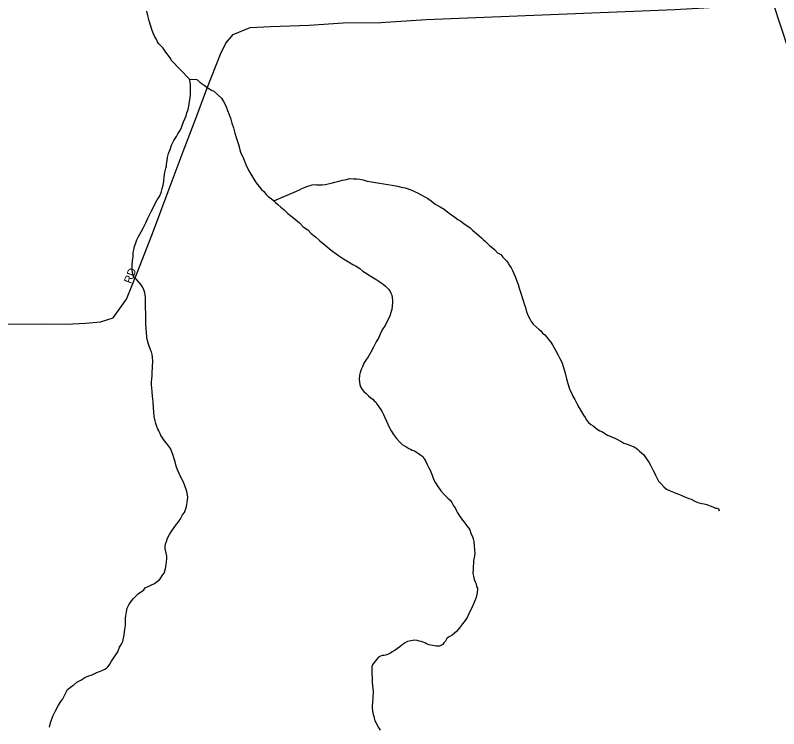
# Model space of a CAD drawing. Extents: x 2010165 to 2382125, y 1060529 to 1407316.
# Drawn here: x 2187233 to 2192000, y 1232190 to 1236646 of the extents above; entities that cross this region are included whole.
import ezdxf

# ---------------------------------------------------------------- set-up
doc = ezdxf.new("R2010")
doc.units = 0
for name, color, linetype in [('GM_X_City_Street', 7, 'Continuous'), ('GM_X_City_Street_Text', 7, 'Continuous'), ('GM_X_Minor_River', 7, 'Continuous'), ('GM_X_State_Route', 7, 'Continuous')]:
    doc.layers.add(name, color=color, linetype=linetype)

msp = doc.modelspace()

# ---------------------------------------------------------------- linework, layer by layer
at = {"layer": 'GM_X_City_Street'}
msp.add_lwpolyline([(2187176.2, 1234716.2), (2187398.4, 1234717.7), (2187550.5, 1234716.1), (2187672.5, 1234722.1), (2187764.5, 1234731.6), (2187844.1, 1234756.9), (2187928.3, 1234872.5), (2187997.5, 1235048), (2188095.5, 1235300.1), (2188187.6, 1235544.1), (2188281.5, 1235794.1), (2188360.3, 1236001.8), (2188429.3, 1236185.3), (2188513.8, 1236403.1), (2188548.7, 1236471.8), (2188593.9, 1236524.7), (2188699.3, 1236568.4), (2188827.2, 1236576.5), (2189067.3, 1236584.3), (2189281.3, 1236597.8), (2189515.4, 1236601.5), (2189799.3, 1236620), (2191351.5, 1236680.9), (2191967.8, 1236717.1)], dxfattribs=at)
at = {"layer": 'GM_X_Minor_River'}
for points in [[(2188206.2, 1236366.3), (2188206.1, 1236372.3), (2188173.4, 1236416), (2188157.1, 1236439.9), (2188140.8, 1236457.8), (2188128.6, 1236467.6), (2188120.4, 1236479.6), (2188112.2, 1236497.6), (2188101.9, 1236515.5), (2188093.6, 1236533.4), (2188085.3, 1236557.4), (2188076.9, 1236583.4), (2188068.5, 1236611.4), (2188060.1, 1236643.4), (2188053.7, 1236671.4)], [(2188327.4, 1236155.1), (2188327.1, 1236177.1), (2188326.8, 1236195.2), (2188326.6, 1236207.2), (2188324.3, 1236229.2), (2188320.1, 1236247.3), (2188206.2, 1236366.3)], [(2188320.1, 1236247.3), (2188366.2, 1236243.8), (2188388.5, 1236226), (2188412.8, 1236208.2), (2188437.1, 1236190.5), (2188459.3, 1236178.7), (2188473.5, 1236170.9), (2188520.2, 1236127.3), (2188532.5, 1236107.4), (2188546.9, 1236079.4), (2188559.3, 1236051.5), (2188569.7, 1236025.6), (2188578.1, 1235997.6), (2188584.5, 1235971.6), (2188594.9, 1235943.6), (2188603.3, 1235909.6), (2188613.8, 1235875.6), (2188626.4, 1235839.6), (2188639, 1235791.6), (2188657.6, 1235751.7), (2188672.2, 1235713.8), (2188690.8, 1235673.9), (2188709.2, 1235644), (2188723.6, 1235622.1), (2188737.9, 1235600.2), (2188754.2, 1235578.3), (2188770.5, 1235558.5), (2188784.7, 1235544.6), (2188799, 1235526.7), (2188815.3, 1235510.9), (2188831.4, 1235501), (2188847.7, 1235487.2), (2188857.8, 1235477.2), (2188872.1, 1235463.4), (2188890.3, 1235447.6), (2188912.6, 1235429.8), (2188935, 1235408), (2188961.3, 1235386.2), (2188985.6, 1235368.5), (2189007.9, 1235348.7), (2189030.3, 1235324.9), (2189060.7, 1235305.2), (2189081, 1235283.3), (2189107.4, 1235261.6), (2189135.7, 1235237.8), (2189168.2, 1235210.1), (2189204.7, 1235178.5), (2189245.2, 1235148.9), (2189283.6, 1235125.3), (2189314, 1235105.6), (2189340.2, 1235089.8), (2189362.4, 1235078.1), (2189384.7, 1235064.3), (2189402.9, 1235048.5), (2189423.2, 1235034.7), (2189439.3, 1235024.8), (2189489.9, 1234993.3), (2189504, 1234985.5), (2189518.2, 1234975.6), (2189530.4, 1234965.8), (2189542.5, 1234955.9), (2189554.7, 1234944), (2189564.9, 1234934.1), (2189571, 1234924.1), (2189579.2, 1234910.2), (2189583.4, 1234898.2), (2189585.6, 1234882.1), (2189587.9, 1234864.1), (2189588.1, 1234850.1), (2189586.3, 1234832), (2189584.6, 1234807.9), (2189578.9, 1234789.8), (2189571.2, 1234765.6), (2189555.6, 1234735.3), (2189541.9, 1234709.1), (2189528.2, 1234686.8), (2189516.4, 1234664.6), (2189502.8, 1234634.3), (2189487.2, 1234606.1), (2189469.6, 1234573.7), (2189454, 1234541.4), (2189436.3, 1234513.1), (2189422.6, 1234490.9), (2189408.8, 1234472.7), (2189401.1, 1234450.5), (2189393.3, 1234434.3), (2189387.6, 1234414.2), (2189381.8, 1234398.1), (2189380.1, 1234374), (2189382.4, 1234353.9), (2189384.6, 1234339.9), (2189388.8, 1234325.9), (2189399.1, 1234308), (2189409.2, 1234296.1), (2189423.4, 1234284.2), (2189437.7, 1234268.3), (2189455.9, 1234254.5), (2189466, 1234248.6), (2189474.2, 1234238.7), (2189484.3, 1234228.8), (2189492.5, 1234214.8)], [(2188201.3, 1233940.3), (2188189.1, 1233956.2), (2188176.8, 1233974.1), (2188164.6, 1233988), (2188152.3, 1234005.9), (2188142.1, 1234021.8), (2188135.9, 1234037.8), (2188129.7, 1234049.8), (2188123.5, 1234061.7), (2188117.3, 1234077.7), (2188111, 1234095.7), (2188106.8, 1234113.7), (2188100.4, 1234139.7), (2188098, 1234167.8), (2188095.6, 1234193.8), (2188093.1, 1234233.9), (2188090.6, 1234266), (2188088.3, 1234294.1), (2188085.9, 1234318.1), (2188083.7, 1234336.1), (2188083.4, 1234354.2), (2188085.1, 1234374.3), (2188086.9, 1234394.4), (2188088.6, 1234412.4), (2188091.6, 1234484.7), (2188089.3, 1234510.8), (2188087.1, 1234526.8), (2188082.8, 1234542.8), (2188076.6, 1234556.8), (2188064.1, 1234592.7), (2188057.8, 1234614.7), (2188055.5, 1234632.8), (2188053, 1234668.9), (2188050.8, 1234686.9), (2188048.4, 1234719), (2188047.9, 1234749.1), (2188047.6, 1234775.1), (2188047.4, 1234791.2), (2188047.1, 1234811.2), (2188046.8, 1234831.3), (2188046.6, 1234849.4), (2188046.3, 1234865.4), (2188046.1, 1234883.5), (2188043.9, 1234899.5), (2188041.7, 1234911.5), (2188035.4, 1234931.5), (2188029.2, 1234945.5), (2188019, 1234961.4), (2188006.7, 1234977.3), (2187992.5, 1234993.2), (2187980.3, 1235003.1), (2187972.2, 1235013), (2187970, 1235025), (2187965.8, 1235039), (2187963.5, 1235057), (2187963.1, 1235085.1), (2187964.8, 1235111.2), (2187968.4, 1235139.4), (2187970.1, 1235163.5), (2187973.9, 1235181.6), (2187977.6, 1235201.7), (2187985.3, 1235223.8), (2187993, 1235244), (2188002.8, 1235264.2), (2188018.4, 1235292.5), (2188034.1, 1235320.8), (2188047.7, 1235349), (2188061.3, 1235379.3), (2188071.1, 1235399.5), (2188080.8, 1235419.6), (2188119.9, 1235492.4), (2188133.7, 1235514.6), (2188143.4, 1235538.8), (2188151, 1235563), (2188156.8, 1235585.1), (2188160.5, 1235607.2), (2188162.1, 1235637.3), (2188167.7, 1235665.5), (2188173.3, 1235691.7), (2188177.1, 1235705.8), (2188177, 1235715.8), (2188180.7, 1235737.9), (2188184.4, 1235758), (2188190.1, 1235782.2), (2188199.8, 1235808.4), (2188209.5, 1235834.6), (2188223.1, 1235862.8), (2188238.8, 1235889.1), (2188248.6, 1235905.3), (2188260.4, 1235923.5), (2188268.2, 1235939.6), (2188275.9, 1235957.8), (2188283.6, 1235979.9), (2188293.4, 1236002.1), (2188301.2, 1236018.3), (2188304.9, 1236036.4), (2188312.7, 1236056.6), (2188316.4, 1236078.7), (2188320, 1236106.8), (2188325.7, 1236130.9), (2188327.4, 1236155.1)], [(2188847.7, 1235487.2), (2188989.2, 1235547.1), (2189007.1, 1235555.3), (2189023, 1235563.5), (2189043, 1235571.8), (2189060.9, 1235578.1), (2189074.9, 1235582.2), (2189086.9, 1235586.4), (2189104.9, 1235588.6), (2189116.9, 1235586.8), (2189131, 1235586.9), (2189149, 1235587.1), (2189169, 1235589.4), (2189187, 1235593.6), (2189205, 1235597.9), (2189228.9, 1235604.2), (2189252.9, 1235610.5), (2189276.9, 1235616.8), (2189300.9, 1235621.1), (2189320.9, 1235625.4), (2189344.9, 1235623.6), (2189365, 1235623.9), (2189385.1, 1235622.1), (2189405.2, 1235618.4), (2189431.3, 1235610.7), (2189457.5, 1235605), (2189481.6, 1235601.2), (2189507.7, 1235597.5), (2189533.8, 1235593.8), (2189559.9, 1235588.1), (2189586, 1235584.4), (2189620.2, 1235578.8), (2189642.3, 1235573.1), (2189668.5, 1235567.4), (2189708.7, 1235553.8), (2189726.9, 1235546), (2189745.1, 1235536.2), (2189809.7, 1235500.9), (2189829.9, 1235487.1), (2189854.3, 1235465.3), (2189886.6, 1235449.7), (2189910.8, 1235433.9), (2189935.1, 1235416.1), (2189957.4, 1235400.4), (2189977.6, 1235384.6), (2189995.9, 1235370.7), (2190014.1, 1235360.9), (2190026.2, 1235351), (2190042.4, 1235339.2), (2190058.6, 1235329.4), (2190072.8, 1235317.5), (2190089, 1235303.6), (2190101.2, 1235293.8), (2190113.4, 1235281.9), (2190129.6, 1235268), (2190143.8, 1235256.2), (2190156, 1235244.3), (2190170.2, 1235232.4), (2190184.4, 1235218.5), (2190196.6, 1235206.6), (2190210.8, 1235194.8), (2190227, 1235180.9), (2190243.3, 1235163.1), (2190265.5, 1235151.3), (2190277.7, 1235135.4), (2190289.9, 1235123.5), (2190300.1, 1235111.6), (2190310.3, 1235097.7), (2190318.5, 1235083.7), (2190328.8, 1235067.8), (2190337, 1235051.8), (2190345.3, 1235033.9), (2190353.6, 1235013.9), (2190361.9, 1234991.9), (2190372.3, 1234964), (2190378.6, 1234942), (2190384.9, 1234922), (2190391.2, 1234904), (2190397.4, 1234884), (2190403.7, 1234864), (2190410, 1234844.1), (2190418.4, 1234820.1), (2190424.7, 1234794.1), (2190435.1, 1234768.1), (2190445.4, 1234750.2), (2190453.6, 1234732.2), (2190467.9, 1234716.3), (2190504.4, 1234682.7), (2190514.6, 1234674.8), (2190524.8, 1234660.8), (2190539, 1234649), (2190551.2, 1234637.1), (2190563.4, 1234621.2), (2190577.7, 1234603.3), (2190590, 1234583.4), (2190606.4, 1234553.5), (2190620.8, 1234527.6), (2190633.2, 1234501.6), (2190645.5, 1234479.7), (2190656, 1234445.7), (2190666.5, 1234409.8)], [(2190666.5, 1234409.8), (2190675, 1234375.7), (2190683.4, 1234345.8), (2190691.8, 1234319.8), (2190698.1, 1234301.8), (2190706.3, 1234287.8), (2190714.6, 1234265.9), (2190726.9, 1234245.9), (2190739.3, 1234222), (2190753.7, 1234194.1), (2190768.1, 1234168.2), (2190780.4, 1234148.3), (2190790.6, 1234134.4), (2190802.9, 1234114.4), (2190813.1, 1234102.5), (2190827.3, 1234090.7), (2190841.4, 1234080.8), (2190865.7, 1234061), (2190883.9, 1234051.2), (2190900.1, 1234043.4), (2190914.2, 1234033.5), (2190930.4, 1234023.7), (2190948.5, 1234017.9), (2190960.7, 1234010), (2190976.8, 1234004.2), (2190992.9, 1233996.4), (2191007.1, 1233988.5), (2191021.2, 1233982.7), (2191033.3, 1233972.8), (2191053.5, 1233967), (2191069.6, 1233961.2), (2191085.7, 1233955.4), (2191097.8, 1233951.5), (2191109.9, 1233941.6), (2191120.1, 1233933.7), (2191130.2, 1233923.8), (2191158.6, 1233900.1), (2191166.8, 1233888.1), (2191179.1, 1233870.2), (2191189.3, 1233854.3), (2191199.6, 1233836.4), (2191207.8, 1233818.4), (2191216.1, 1233802.4), (2191224.3, 1233788.5), (2191230.5, 1233774.5), (2191238.7, 1233756.6), (2191249, 1233736.6), (2191265.3, 1233718.8), (2191283.6, 1233700.9), (2191299.9, 1233685.1), (2191322, 1233675.3), (2191342.2, 1233667.6), (2191358.3, 1233661.7), (2191374.4, 1233655.9), (2191390.6, 1233648.1), (2191408.7, 1233640.3), (2191424.8, 1233634.4), (2191438.9, 1233628.6), (2191453.1, 1233622.8), (2191473.2, 1233613), (2191495.4, 1233603.2), (2191519.6, 1233597.5), (2191535.6, 1233593.7), (2191551.7, 1233589.8), (2191563.8, 1233584), (2191577.9, 1233580.1), (2191592, 1233574.3), (2191606.1, 1233568.4), (2191616.2, 1233566.6), (2191624.2, 1233564.6), (2191628.4, 1233550.6), (2191626.4, 1233552.6)], [(2189492.5, 1234214.8), (2189502.8, 1234200.9), (2189513, 1234185), (2189523.2, 1234169.1), (2189531.5, 1234153.1), (2189539.8, 1234133.1), (2189570.7, 1234069.3), (2189581, 1234051.4), (2189595.3, 1234027.5), (2189613.7, 1234001.6), (2189632, 1233981.8), (2189648.3, 1233965.9), (2189662.5, 1233956.1), (2189672.5, 1233952.2), (2189690.7, 1233940.3), (2189700.8, 1233936.4), (2189710.9, 1233930.6), (2189725, 1233924.7), (2189739.2, 1233916.9), (2189751.3, 1233909), (2189765.5, 1233899.1), (2189777.6, 1233889.2), (2189785.8, 1233875.3), (2189796.1, 1233859.4), (2189804.4, 1233839.4), (2189814.7, 1233819.4), (2189822.9, 1233805.5), (2189827.1, 1233793.5), (2189835.3, 1233773.6), (2189843.7, 1233747.6), (2189858.1, 1233725.7), (2189872.4, 1233703.8), (2189890.8, 1233675.9), (2189913.2, 1233650.1), (2189933.5, 1233630.3), (2189947.8, 1233616.4), (2189960, 1233602.5), (2189970.3, 1233582.6), (2189980.5, 1233568.6), (2189988.8, 1233550.7), (2189994.9, 1233538.7), (2190003.1, 1233524.8), (2190009.3, 1233514.8), (2190017.4, 1233504.9), (2190025.6, 1233492.9), (2190037.9, 1233477.1), (2190050.1, 1233459.1), (2190062.4, 1233445.2), (2190070.6, 1233431.3), (2190076.8, 1233411.3), (2190087.2, 1233389.4), (2190091.4, 1233375.4), (2190095.6, 1233359.4), (2190098, 1233331.3), (2190102.7, 1233283.2), (2190099, 1233259.1), (2190095.2, 1233241), (2190092, 1233186.8), (2190090.3, 1233158.6), (2190094.6, 1233142.6), (2190098.9, 1233122.6), (2190105.1, 1233106.7), (2190111.3, 1233094.7), (2190113.5, 1233078.7), (2190119.6, 1233068.7), (2190119.8, 1233058.7), (2190118, 1233040.6), (2190110.4, 1233010.4), (2190096.9, 1232974.1), (2190085.2, 1232949.9), (2190075.4, 1232929.7), (2190065.7, 1232907.5), (2190054, 1232885.3), (2190042.2, 1232865.1), (2190026.5, 1232844.8), (2190006.8, 1232820.5), (2189989.1, 1232796.2), (2189961.3, 1232773.8), (2189937.4, 1232761.5), (2189927.5, 1232753.3), (2189919.7, 1232737.2), (2189909.8, 1232727), (2189901.9, 1232716.9), (2189882, 1232706.6), (2189862, 1232706.4), (2189839.9, 1232710.1), (2189817.8, 1232713.9), (2189801.7, 1232719.7), (2189789.6, 1232725.6), (2189779.5, 1232731.5), (2189767.4, 1232735.3), (2189755.3, 1232737.2), (2189743.3, 1232741.1), (2189725.2, 1232742.8), (2189681.2, 1232734.3), (2189667.3, 1232726.1), (2189649.4, 1232713.8), (2189633.5, 1232701.6), (2189619.7, 1232691.4), (2189599.8, 1232677.1), (2189585.9, 1232670.9)], [(2187447.4, 1232199.5), (2187453, 1232227.6), (2187468.5, 1232267.9), (2187486, 1232306.3), (2187503.7, 1232336.6), (2187517.4, 1232360.8), (2187527.2, 1232373), (2187535.1, 1232385.1), (2187542.9, 1232401.3), (2187558.4, 1232435.6), (2187586.2, 1232456), (2187598.1, 1232464.1), (2187618, 1232480.4), (2187641.9, 1232492.8), (2187667.7, 1232509.1), (2187691.6, 1232519.5), (2187707.6, 1232523.7), (2187721.5, 1232529.8), (2187741.4, 1232540.1), (2187759.4, 1232548.4), (2187779.3, 1232556.6), (2187793.2, 1232562.8), (2187803.2, 1232569), (2187813.1, 1232579.1), (2187822.9, 1232593.3), (2187834.7, 1232611.5), (2187874, 1232670.2), (2187883.6, 1232698.4), (2187897.4, 1232718.6), (2187905.2, 1232734.7), (2187908.9, 1232754.8), (2187912.6, 1232777), (2187914.3, 1232795.1), (2187918.2, 1232809.1), (2187920, 1232823.2), (2187921.8, 1232835.3), (2187921.5, 1232855.3), (2187921.2, 1232881.4), (2187923, 1232895.5), (2187926.7, 1232919.6), (2187932.4, 1232943.8), (2187942.1, 1232963.9), (2187950, 1232976.1), (2187959.8, 1232988.2), (2187971.6, 1233002.4), (2187985.5, 1233018.6), (2188001.3, 1233032.9), (2188015.2, 1233043.1), (2188025.1, 1233049.2), (2188035, 1233057.4), (2188044.9, 1233069.5), (2188066.8, 1233079.8), (2188084.7, 1233088.1), (2188098.7, 1233094.3), (2188110.6, 1233102.4), (2188122.5, 1233112.6), (2188134.4, 1233120.8), (2188142.3, 1233132.9), (2188152.1, 1233149.1), (2188161.9, 1233161.2), (2188167.7, 1233175.4), (2188171.5, 1233191.5), (2188175.2, 1233213.6), (2188177, 1233233.7), (2188178.7, 1233251.8), (2188178.5, 1233267.8), (2188176.2, 1233285.8), (2188172, 1233305.8), (2188169.8, 1233315.8), (2188169.6, 1233327.9), (2188171.4, 1233344), (2188175.3, 1233354), (2188183, 1233380.2), (2188196.7, 1233402.5), (2188206.5, 1233420.6), (2188239.9, 1233467.2), (2188253.7, 1233483.4), (2188265.5, 1233501.6), (2188277.2, 1233525.8), (2188289, 1233540), (2188294.9, 1233552.1), (2188300.6, 1233570.3), (2188304.4, 1233590.4), (2188306.2, 1233602.4), (2188308, 1233618.5), (2188309.8, 1233634.6), (2188307.6, 1233650.6), (2188303.3, 1233670.6), (2188296.9, 1233696.6), (2188286.5, 1233724.6), (2188276.2, 1233746.6), (2188268, 1233758.5), (2188261.8, 1233770.4), (2188255.6, 1233784.4), (2188245.3, 1233806.4), (2188236.9, 1233830.3), (2188230.6, 1233856.3), (2188224.3, 1233876.3), (2188218, 1233896.3), (2188211.7, 1233918.3), (2188201.3, 1233940.3)], [(2189585.9, 1232670.9), (2189576, 1232662.8), (2189554, 1232652.5), (2189536.1, 1232648.2), (2189524, 1232648.1), (2189514.1, 1232644), (2189502.1, 1232637.8), (2189490.3, 1232623.6), (2189474.5, 1232603.3), (2189464.7, 1232589.2), (2189458.8, 1232579.1), (2189459.1, 1232561), (2189459.4, 1232534.9), (2189461.8, 1232506.9), (2189462.2, 1232478.8), (2189464.8, 1232438.7), (2189467, 1232424.7), (2189465.5, 1232382.5), (2189464, 1232350.4), (2189462.2, 1232334.3), (2189462.3, 1232322.3), (2189464.7, 1232300.2), (2189467, 1232278.2), (2189471.1, 1232266.2), (2189473.3, 1232256.2), (2189477.5, 1232240.2), (2189483.7, 1232228.2), (2189491.9, 1232214.3), (2189498.1, 1232200.3), (2189506.3, 1232190.4), (2189512.4, 1232180.4)]]:
    msp.add_lwpolyline(points, dxfattribs=at)
at = {"layer": 'GM_X_State_Route'}
msp.add_lwpolyline([(2192261.2, 1235295.7), (2192259.9, 1235352.8), (2192254.5, 1235569.2), (2192252.2, 1235625.4), (2192218.4, 1235901.7), (2192158.1, 1236134.2), (2191967.8, 1236717.1), (2191871, 1237035.3)], dxfattribs=at)

# ---------------------------------------------------------------- texts
at = {"layer": 'GM_X_City_Street_Text'}
msp.add_text('RD', height=50, rotation=68.7471, dxfattribs=at).set_placement((2187955.8, 1234965.8))

doc.saveas('drawing.dxf')
